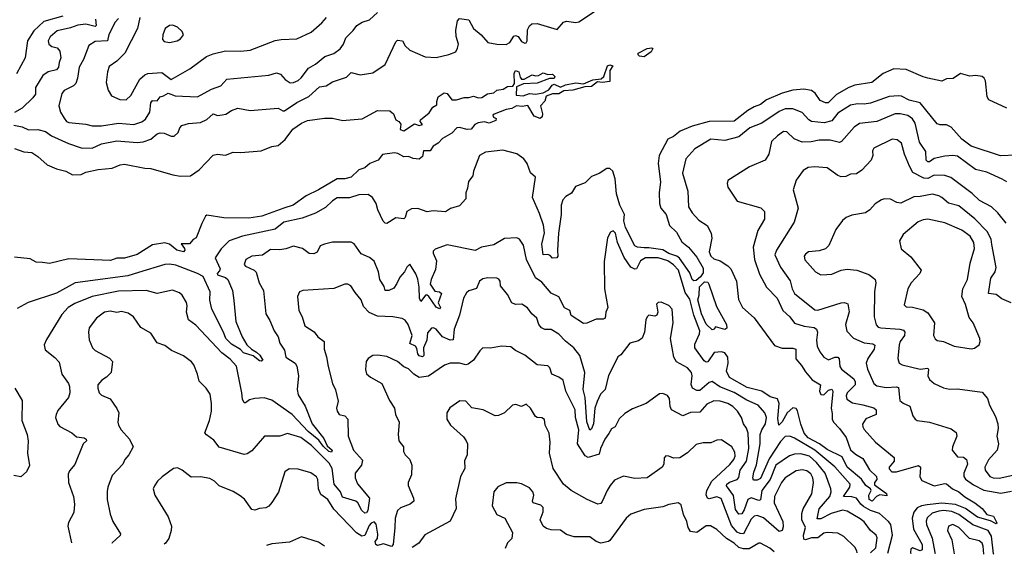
# Model space of a CAD drawing. Extents: x 1552294 to 1694791, y 811929 to 917222.
# Tile 400 of 643: x 1641398 to 1647748, y 830772 to 834222. Entities that reach past the tile are written whole.
import ezdxf

# ---------------------------------------------------------------- set-up
doc = ezdxf.new("R2010")
doc.units = 0

msp = doc.modelspace()

# ---------------------------------------------------------------- linework, layer by layer
at = {"layer": '0CON10XD'}
for points in [[(1641360.7, 833540.7), (1641415, 833530.5), (1641455, 833512.1), (1641515, 833513.8), (1641565, 833500.4), (1641603.5, 833473.5), (1641712.1, 833422.1), (1641795, 833394.6), (1641866.4, 833393.6), (1641925, 833420.8), (1642025, 833440), (1642155, 833429.1), (1642195, 833432.7), (1642245, 833450.4), (1642285, 833484.5), (1642305, 833492.5), (1642330.3, 833490.3), (1642375, 833470.8), (1642395, 833471.4), (1642421.2, 833495), (1642432, 833525), (1642445, 833540), (1642487.9, 833552.1), (1642565, 833558.2), (1642605, 833577.5), (1642645, 833614.5), (1642674.2, 833604.2), (1642705, 833607.5), (1642727.8, 833612.2), (1642765, 833635.6), (1642805, 833651.4), (1642885, 833636.4), (1643065, 833650), (1643095, 833633.1), (1643105, 833634.6), (1643185, 833687.3), (1643263.9, 833726.1), (1643330.7, 833789.3), (1643375, 833796), (1643415, 833821.5), (1643505, 833850.6), (1643535, 833880.8), (1643595, 833866.2), (1643675, 833878), (1643755, 833932), (1643825, 834080), (1643835, 834090.6), (1643866.3, 834086.3), (1643885, 834054), (1643915, 834025.8), (1644012.1, 833982.1), (1644085, 833977.1), (1644165, 833998.1), (1644211.2, 834015), (1644222.4, 834037.6), (1644227.1, 834065), (1644212.4, 834112.4), (1644210.5, 834155), (1644220.8, 834215), (1644235, 834228.8), (1644295, 834220), (1644325, 834165.8), (1644375, 834123.8), (1644416.2, 834075), (1644475, 834064.1), (1644535, 834062.1), (1644558.8, 834075), (1644584.2, 834115), (1644595, 834120.8), (1644613.8, 834113.8), (1644635, 834081.9), (1644655, 834070.3), (1644665, 834073.2), (1644670.8, 834085), (1644672.6, 834157.4), (1644685, 834182.5), (1644700, 834195), (1644735, 834196.9), (1644865, 834158.6), (1644905, 834205.8), (1644925, 834212), (1644985, 834204.2), (1645005, 834207.1), (1645105, 834274.3)], [(1641887.1, 834225), (1641891.6, 834185), (1641885, 834176.9), (1641825, 834193), (1641773, 834187), (1641725, 834168.9), (1641641, 834149), (1641595, 834111.2), (1641582.4, 834085), (1641586.9, 834065), (1641605, 834049.4), (1641641, 834041), (1641658, 834018), (1641664.7, 833975), (1641652, 833945), (1641648.9, 833915), (1641635, 833898.2), (1641582.5, 833885), (1641548.1, 833861.9), (1641500.8, 833785), (1641499.6, 833740.4), (1641482.4, 833717.6), (1641415, 833651.1), (1641365, 833622.9)], [(1641675.7, 834245), (1641555, 834210), (1641489.3, 834149.3), (1641447.7, 834085), (1641433.1, 833975), (1641377.4, 833872.6)], [(1642035, 834229.2), (1642013.9, 834206.1), (1641973.6, 834126.4), (1641965, 834086.5), (1641885, 834080.4), (1641844.4, 834055), (1641809.1, 833965), (1641782.3, 833915), (1641772.1, 833845), (1641759.4, 833810.6), (1641745, 833795.5), (1641685, 833764.3), (1641670.5, 833745), (1641650.6, 833665), (1641661.1, 833625), (1641685, 833585.8), (1641700, 833565), (1641715, 833557.9), (1641825, 833546.8), (1641866.7, 833536.7), (1641925, 833537.4), (1642035.2, 833555.2), (1642135, 833545.3), (1642185, 833561.9), (1642210, 833580), (1642238.5, 833625), (1642244.7, 833685.3), (1642255, 833701.2), (1642285, 833698), (1642304.3, 833725), (1642325, 833729.7), (1642355, 833747.9), (1642400.8, 833730.8), (1642545, 833724.6), (1642635, 833773.3), (1642695, 833795.4), (1642735, 833838.9), (1643005, 833864.4), (1643055, 833878.2), (1643081.2, 833871.2), (1643110, 833835), (1643142.5, 833815), (1643165, 833816.2), (1643195, 833829.6), (1643214.3, 833845.7), (1643260, 833910), (1643306, 833935), (1643366, 833985), (1643425, 834004.4), (1643465, 834033.1), (1643487.3, 834065), (1643500.6, 834105), (1643548.5, 834151.5), (1643572, 834185), (1643606.7, 834205), (1643655, 834220.9), (1643705, 834267.8)], [(1642174.1, 834235), (1642157.3, 834165), (1642076.4, 834005), (1642024.2, 833955), (1641975, 833920), (1641963.7, 833886.3), (1641957, 833817), (1641967.9, 833767.9), (1641990.7, 833730.7), (1642045, 833707.1), (1642084.2, 833704.2), (1642115, 833732.5), (1642172.1, 833837.9), (1642205, 833866.9), (1642225, 833875.3), (1642315, 833881.5), (1642375, 833835.7), (1642495, 833905.6), (1642603.1, 833985), (1642645, 834002.1), (1642725, 834021.9), (1642825, 834017.8), (1642885.3, 834024.7), (1643045, 834087.3), (1643085, 834094.6), (1643185, 834097.5), (1643277.7, 834142.3), (1643347.7, 834202.3), (1643376.5, 834235)], [(1642365, 834074.3), (1642414.2, 834085.8), (1642435, 834098.8), (1642453.8, 834125), (1642446.7, 834145), (1642415, 834173.3), (1642385, 834185.8), (1642365, 834183.8), (1642336.7, 834165), (1642321.2, 834125), (1642320, 834095), (1642330.5, 834080.5), (1642365, 834074.3)], [(1645425, 833983.1), (1645395, 833987.5), (1645386, 833995), (1645387.5, 834005), (1645443.8, 834035), (1645475, 834039.4), (1645480.8, 834035), (1645470.8, 834015), (1645425, 833983.1)], [(1641365, 833390.4), (1641425, 833370), (1641476.2, 833365), (1641515, 833340), (1641575.9, 833285.9), (1641635, 833260.5), (1641695, 833244.4), (1641739.4, 833220.6), (1641795, 833223.5), (1641825, 833238.9), (1641905, 833256.2), (1641995, 833263.1), (1642045.6, 833284.4), (1642075, 833289.4), (1642205, 833264.2), (1642245, 833262.5), (1642385, 833220), (1642435, 833212.5), (1642500, 833215), (1642555.9, 833254.1), (1642645, 833346.7), (1642675, 833353.3), (1642725, 833346.7), (1642775, 833368), (1642825, 833364), (1642955, 833376), (1643025, 833404.2), (1643065, 833410), (1643110.4, 833449.6), (1643160, 833515), (1643215, 833554), (1643255, 833572), (1643365, 833586.2), (1643415, 833586.2), (1643481.2, 833571.2), (1643504, 833574), (1643607.6, 833582.4), (1643705.6, 833635.6), (1643785, 833633.3), (1643810, 833615), (1643823.3, 833575), (1643842.5, 833565), (1643857, 833547), (1643852.5, 833512.5), (1643875, 833504.4), (1643945, 833550), (1643975, 833538.8), (1643996.7, 833545), (1643980, 833565), (1643982.5, 833575), (1644039.5, 833620.5), (1644063.6, 833656.4), (1644088.3, 833671.7), (1644087.5, 833695), (1644097.5, 833725), (1644135, 833750), (1644155, 833746.2), (1644185, 833703.8), (1644215, 833705.8), (1644265, 833720.8), (1644295, 833718.8), (1644325, 833728.8), (1644357, 833717), (1644379.3, 833720.7), (1644415, 833742.5), (1644455, 833750), (1644475, 833767.5), (1644517, 833773), (1644545, 833790), (1644577.5, 833792.5), (1644589.3, 833810.7), (1644586.2, 833875), (1644595, 833893.3), (1644616.7, 833885), (1644625, 833850), (1644635, 833837.5), (1644651.7, 833838.3), (1644703.6, 833866.4), (1644725, 833860), (1644745, 833862.5), (1644775, 833880), (1644805, 833867.5), (1644835, 833870), (1644850, 833855), (1644845, 833842.5), (1644815, 833842.5), (1644735, 833813.3), (1644648.3, 833808.3), (1644601.7, 833788.3), (1644600, 833735), (1644645, 833730), (1644685, 833746.2), (1644725, 833742.2), (1644775, 833750.8), (1644811.5, 833768.5), (1644831.3, 833798.7), (1644845, 833806.7), (1644885, 833785.7), (1644919.2, 833800.8), (1644984.5, 833815.5), (1645035, 833808.8), (1645095, 833833.6), (1645148.7, 833841.3), (1645165.4, 833854.6), (1645189.2, 833925), (1645205, 833931.1), (1645223.8, 833925), (1645204, 833895), (1645205, 833824), (1645155, 833817.5), (1645125, 833821.9), (1645085, 833790.4), (1645042, 833788), (1644965, 833767.5), (1644906.7, 833763.3), (1644876.2, 833743.8), (1644835, 833742.7), (1644792.4, 833727.6), (1644783.8, 833696.2), (1644757.5, 833665), (1644770, 833615), (1644766.7, 833595), (1644755, 833583.3), (1644715, 833598.8), (1644675, 833668), (1644639.2, 833660.8), (1644602.5, 833665), (1644572, 833648), (1644535, 833642.5), (1644458.3, 833611.7), (1644450, 833605), (1644453, 833593), (1644470, 833585), (1644468.3, 833571.7), (1644426.1, 833553.9), (1644395, 833563.3), (1644355, 833556.2), (1644334.1, 833545.9), (1644309.2, 833515), (1644285, 833513.7), (1644235, 833526.9), (1644216.6, 833523.4), (1644185, 833490), (1644123.9, 833456.1), (1644097.5, 833425), (1644065, 833406.7), (1644045, 833376.7), (1644002.5, 833375), (1643995, 833340), (1643975, 833322.5), (1643935, 833326.7), (1643905, 833340), (1643875, 833336.7), (1643837.7, 833357.7), (1643815, 833363.3), (1643738.3, 833351.7), (1643710, 833315), (1643656.4, 833293.6), (1643623, 833267), (1643585, 833254), (1643535, 833205.4), (1643495, 833194.7), (1643445, 833194.4), (1643325, 833124.4), (1643245, 833086.2), (1643161.2, 833025), (1643101.2, 833005), (1642960, 832955), (1642875, 832940.4), (1642715, 832943.3), (1642605, 832960), (1642596.4, 832953.6), (1642573, 832907), (1642535.7, 832814.3), (1642516, 832804), (1642493.9, 832776.1), (1642440, 832775), (1642460.8, 832745), (1642462.9, 832735), (1642455, 832723.8), (1642411.9, 832735), (1642365, 832772.7), (1642335, 832781.4), (1642255, 832770), (1642155, 832706.7), (1642075, 832682.2), (1642025, 832682.9), (1641985, 832667.5), (1641715, 832678.6), (1641590.7, 832649.3), (1641545, 832656), (1641505, 832658), (1641465, 832678.8), (1641365, 832688.8)], [(1647765, 833650), (1647647.5, 833705), (1647638, 833725), (1647626.7, 833826.7), (1647618, 833845), (1647605, 833854.3), (1647565, 833861.1), (1647525, 833858.1), (1647465, 833874), (1647417.6, 833842.4), (1647375, 833840), (1647345, 833825.8), (1647255, 833845.6), (1647225, 833852.2), (1647115, 833900), (1647035, 833904), (1646966.9, 833875), (1646894.2, 833815.8), (1646785, 833799.4), (1646745, 833785.3), (1646665, 833738.8), (1646612, 833685), (1646595, 833685.3), (1646561.1, 833701.1), (1646527.7, 833747.7), (1646505, 833765.3), (1646455, 833772.6), (1646385, 833767.9), (1646315, 833747.6), (1646215, 833704.7), (1646175, 833674.1), (1646135, 833659.7), (1646095, 833636.4), (1646005, 833567.6), (1645845, 833565.5), (1645735, 833535.9), (1645657.2, 833502.8), (1645615, 833468.2), (1645578.7, 833451.3), (1645523.2, 833345), (1645515.8, 833295), (1645530, 833175), (1645521.9, 833105), (1645524.7, 833035), (1645533.9, 833005), (1645567.9, 832965), (1645589.2, 832895), (1645635, 832850.8), (1645668.9, 832788.9), (1645711.1, 832755), (1645765, 832688.8), (1645805, 832618.5), (1645805, 832589.2), (1645788.1, 832561.9), (1645760.2, 832539.8), (1645745, 832536.5), (1645735, 832545.5), (1645718.9, 832588.9), (1645652.4, 832682.4), (1645636.3, 832696.3), (1645585, 832713), (1645545, 832736.9), (1645455, 832750), (1645425, 832748.8), (1645383.3, 832753.3), (1645365, 832762.9), (1645305, 832881.1), (1645295.2, 832925), (1645298.7, 832965), (1645269.2, 833025), (1645247.5, 833097.5), (1645238.7, 833195), (1645223.2, 833245), (1645205, 833262.3), (1645185, 833261.2), (1645135, 833229.4), (1645085, 833210.7), (1645045, 833170), (1644983.4, 833146.6), (1644957.1, 833102.9), (1644919.7, 833080.3), (1644901.4, 833058.6), (1644890, 833025), (1644890.9, 832965), (1644872.2, 832845), (1644866, 832735), (1644869.4, 832695), (1644861.4, 832685), (1644835, 832683.6), (1644820.3, 832700.3), (1644805, 832706.2), (1644774.3, 832704.3), (1644764.5, 832774.5), (1644782.9, 832847.1), (1644776.5, 832896.5), (1644751.4, 832971.4), (1644704.7, 833075), (1644723.8, 833205), (1644693, 833233), (1644671.9, 833295), (1644648.5, 833325), (1644605.3, 833355.3), (1644515, 833379.8), (1644403.3, 833366.7), (1644363.4, 833346.6), (1644323.8, 833245), (1644320.9, 833215), (1644292.9, 833177.1), (1644287.2, 833135), (1644275.4, 833105), (1644274.6, 833065), (1644235, 833021.4), (1644177, 833003), (1644145, 832982.5), (1644065, 832987.5), (1644025, 832982.2), (1643965, 833002.9), (1643925, 833002), (1643895.9, 832984.1), (1643883.6, 832946.4), (1643875, 832937.5), (1643825, 832942.7), (1643765, 832906.2), (1643755, 832908.5), (1643742.8, 832922.8), (1643708.5, 832995), (1643696.3, 833036.3), (1643674.5, 833075), (1643645, 833093.1), (1643585, 833090.9), (1643525, 833071.8), (1643445, 833071.4), (1643415, 833053.4), (1643370.2, 833009.8), (1643306.7, 832973.3), (1643219.1, 832940.9), (1643102, 832915), (1643045, 832870.5), (1642835, 832826.1), (1642750, 832795), (1642697.4, 832742.6), (1642659.6, 832685), (1642690.8, 832615), (1642687.9, 832602.1), (1642672.2, 832585), (1642674.2, 832575), (1642725, 832557.8), (1642740.6, 832545), (1642770, 832475), (1642779.7, 832410.3), (1642791.5, 832275), (1642832.7, 832175), (1642864.1, 832125), (1642892.3, 832095), (1642925, 832077.2), (1642946.5, 832056.5), (1642965.7, 832025), (1642955, 832018.9), (1642945, 832021.1), (1642905, 832052.6), (1642842.4, 832072.4), (1642823.3, 832093.3), (1642765, 832129.1), (1642727, 832165), (1642713, 832205), (1642637.3, 832355), (1642625, 832412.5), (1642626.8, 832465), (1642581.2, 832565), (1642545.7, 832585), (1642405, 832637.8), (1642365, 832645.3), (1642335, 832641.9), (1642165, 832591.1), (1642095, 832568.4), (1641756.9, 832523.1), (1641635, 832456.9), (1641452.2, 832397.8), (1641381.8, 832358.2)], [(1647825, 833347.8), (1647723.8, 833343.8), (1647535, 833405.3), (1647475, 833451.1), (1647405, 833528), (1647375, 833542.5), (1647335, 833542.5), (1647315, 833549.4), (1647204.5, 833685.5), (1647133.4, 833703.4), (1647085, 833727.8), (1647065, 833731.1), (1647005, 833725.5), (1646885, 833683.5), (1646845, 833675.8), (1646801.9, 833678.1), (1646755, 833670.6), (1646675, 833619.2), (1646635, 833568.4), (1646586.9, 833556.9), (1646505, 833565.4), (1646488.1, 833575), (1646444.1, 833624.1), (1646385, 833646), (1646335, 833647.1), (1646295, 833630), (1646185.2, 833554.8), (1646107.8, 833525), (1646035, 833465.3), (1645945, 833442.5), (1645855, 833450), (1645752.1, 833387.9), (1645694.5, 833325), (1645672.1, 833232.1), (1645706.7, 833115), (1645711.4, 833015), (1645735, 832976.2), (1645778.5, 832928.5), (1645831.4, 832895), (1645858.1, 832845), (1645862.5, 832812.5), (1645843.9, 832725), (1645855, 832695.6), (1645875, 832678.8), (1645915, 832665.5), (1645964.7, 832634.7), (1645983.6, 832613.6), (1646020, 832535), (1646034.3, 832415.7), (1646059.4, 832365), (1646135, 832299.2), (1646265, 832120.5), (1646315, 832103.1), (1646385, 832101.8), (1646402.5, 832095), (1646402.7, 832032.7), (1646441, 831991), (1646465, 831949.5), (1646508.6, 831898.6), (1646562.5, 831865), (1646556, 831825), (1646564.1, 831804.1), (1646585, 831800.4), (1646615, 831831.5), (1646635, 831838.5), (1646642, 831825), (1646640.2, 831799.8), (1646631.3, 831715), (1646638.1, 831681.9), (1646636.9, 831645), (1646645.5, 831625), (1646685, 831584.6), (1646727.6, 831525), (1646756.5, 831446.5), (1646788.3, 831418.3), (1646835, 831390), (1646877.5, 831317.5), (1646922.7, 831275), (1646925.4, 831255), (1646910, 831235), (1646911.7, 831221.7), (1646987.5, 831165), (1646989.3, 831150.7), (1646945, 831156.2), (1646923.3, 831145), (1646895, 831116), (1646875.8, 831125), (1646874.7, 831155), (1646890, 831185), (1646885.7, 831195), (1646855, 831216.5), (1646827.8, 831257.8), (1646735, 831333.6), (1646702.3, 831402.3), (1646605, 831448.6), (1646555.9, 831485.9), (1646483.7, 831523.7), (1646457.1, 831555), (1646435, 831611.5), (1646415, 831699.1), (1646405, 831712.4), (1646385, 831717.5), (1646347.2, 831685), (1646315, 831627.8), (1646293.8, 831605), (1646288.4, 831648.4), (1646296.9, 831745), (1646285, 831774.6), (1646238.9, 831788.9), (1646185.3, 831825.3), (1646089.6, 831849.6), (1645975, 831913.2), (1645957.1, 831955), (1645968.1, 832005), (1645965.9, 832045), (1645945, 832072.5), (1645925, 832079.6), (1645876.2, 832075), (1645835.3, 832015), (1645825, 832011.9), (1645811.3, 832021.3), (1645752, 832105), (1645751.2, 832128.8), (1645782.3, 832195), (1645784.8, 832215), (1645746.3, 832316.3), (1645719, 832419), (1645690.8, 832460.8), (1645647, 832605), (1645615, 832640.8), (1645577.1, 832665), (1645515, 832684.8), (1645435, 832686.1), (1645400.9, 832665), (1645376.7, 832613.3), (1645365, 832611.4), (1645340.5, 832625), (1645297.3, 832687.3), (1645253.8, 832783.8), (1645239.7, 832845), (1645225, 832860), (1645208.5, 832851.5), (1645189.6, 832815), (1645168.1, 832661.9), (1645168.9, 832485), (1645191.9, 832365), (1645178.8, 832335), (1645173.6, 832296.4), (1645160.7, 832289.3), (1645115, 832290.5), (1645055, 832264.4), (1645035, 832262.2), (1644954.1, 832314.1), (1644945.4, 832345.4), (1644912.3, 832362.3), (1644875, 832433.6), (1644825, 832457.8), (1644765, 832529.3), (1644725, 832555.7), (1644666.7, 832675), (1644646.6, 832766.6), (1644621.4, 832805), (1644605, 832813.5), (1644525, 832810), (1644455, 832769.2), (1644376.6, 832753.4), (1644335, 832733.3), (1644155, 832769.5), (1644078.3, 832741.7), (1644065, 832728), (1644063.8, 832716.2), (1644085.8, 832665.8), (1644080.7, 832609.3), (1644050.8, 832545), (1644045.8, 832515), (1644075, 832471), (1644105.6, 832465), (1644119.3, 832455), (1644097.3, 832395), (1644111.6, 832365), (1644105, 832356.2), (1644085, 832367.3), (1644036.6, 832436.6), (1644025, 832445.2), (1644015, 832443.8), (1643985, 832402.9), (1643976.1, 832426.1), (1643975.5, 832495), (1643965, 832547.5), (1643952.6, 832582.6), (1643915, 832643.8), (1643895, 832625.8), (1643879.4, 832595), (1643850, 832560), (1643831.3, 832518.7), (1643810.4, 832489.6), (1643778.8, 832475), (1643755.6, 832475.6), (1643749.8, 832499.8), (1643720.8, 832545), (1643711.5, 832595), (1643685, 832664.4), (1643655, 832687.9), (1643600.5, 832710.5), (1643554.7, 832774.7), (1643535, 832786.9), (1643415, 832786.5), (1643365, 832774.5), (1643335, 832762.5), (1643317.2, 832722.8), (1643295, 832710.6), (1643265, 832713.1), (1643222, 832745), (1643165, 832760.9), (1643115, 832743.8), (1643075, 832737.5), (1643015, 832739.1), (1642965, 832703.2), (1642895.4, 832695.4), (1642857.1, 832675), (1642845, 832643.3), (1642855, 832630.5), (1642910, 832605), (1642922.4, 832592.4), (1642942.9, 832525), (1642970.7, 832475), (1642985.6, 832325), (1643011.7, 832281.7), (1643039.4, 832215), (1643065.4, 832175), (1643075.4, 832135), (1643105, 832090), (1643114.5, 832045), (1643174.6, 832004.6), (1643185.3, 831985.3), (1643195.5, 831925), (1643188.6, 831835), (1643195, 831801.2), (1643238.6, 831728.6), (1643284.5, 831614.5), (1643359, 831519), (1643382.2, 831472.2), (1643413.8, 831445), (1643408.1, 831431.9), (1643392.7, 831435), (1643355, 831469.5), (1643328.3, 831508.3), (1643258.5, 831565), (1643154.8, 831674.8), (1643025, 831767.3), (1642975, 831781.8), (1642915, 831778.2), (1642880.3, 831769.7), (1642855, 831750), (1642845, 831748.8), (1642835, 831772.5), (1642831.5, 831815), (1642795.8, 831985.8), (1642755, 832030.4), (1642702.9, 832072.9), (1642535, 832251.9), (1642487.1, 832285), (1642473.3, 832335), (1642478.8, 832375), (1642475, 832396.2), (1642445.7, 832445), (1642428.9, 832458.9), (1642384.2, 832475.8), (1642285, 832455.4), (1642215, 832473.8), (1642035, 832470.8), (1641864.8, 832435.2), (1641755, 832389.6), (1641711.9, 832365), (1641669.6, 832320.4), (1641570.9, 832159.1), (1641557.1, 832125), (1641561.9, 832091.9), (1641625, 832041.4), (1641652, 832012), (1641670.5, 831935), (1641713.5, 831875), (1641719.5, 831855), (1641721.1, 831815), (1641712.2, 831785), (1641645, 831699.2), (1641632.5, 831675), (1641629.5, 831655), (1641645, 831611.2), (1641656.2, 831596.2), (1641735, 831557.1), (1641765, 831530), (1641815, 831523.5), (1641826.7, 831515), (1641829.4, 831505), (1641808.6, 831485), (1641755, 831352.5), (1641719.7, 831310.3), (1641710.5, 831289.5), (1641714, 831235), (1641745.6, 831145), (1641752.7, 831095), (1641748.2, 831041.8), (1641712.9, 830977.1), (1641708.8, 830955), (1641732.2, 830845.6)], [(1647764.4, 833175), (1647735, 833193.8), (1647635, 833238.7), (1647561.5, 833255), (1647445, 833340.4), (1647415, 833346.5), (1647365, 833340.4), (1647295, 833326.7), (1647265, 833305.4), (1647254.4, 833305), (1647244.7, 833315), (1647240.8, 833370.8), (1647200.8, 833430.8), (1647173.1, 833555), (1647155, 833583.2), (1647125, 833603.2), (1647076, 833614), (1647045, 833613.4), (1646925, 833564), (1646815, 833551.1), (1646780.7, 833529.3), (1646715.3, 833454.7), (1646698.6, 833435), (1646685, 833430), (1646625, 833443.5), (1646555, 833444.2), (1646503.4, 833433.4), (1646445, 833430.9), (1646392.6, 833452.6), (1646345, 833497.5), (1646325, 833500), (1646285, 833473.1), (1646247.5, 833435), (1646229.2, 833355), (1646205.5, 833314.5), (1646105, 833272.2), (1645965, 833183.3), (1645960.6, 833165), (1645965, 833141.2), (1646025, 833051.2), (1646176.9, 833006.9), (1646201.4, 832985), (1646201.9, 832935), (1646158.8, 832861.2), (1646128.5, 832755), (1646136.1, 832675), (1646170.2, 832580.2), (1646215, 832496.9), (1646283.8, 832425), (1646320.4, 832345), (1646365, 832304.4), (1646394.7, 832264.7), (1646456.2, 832245), (1646521.2, 832235), (1646536.2, 832225), (1646544.1, 832205), (1646536.6, 832155), (1646542, 832115), (1646557.8, 832077.8), (1646585, 832044.4), (1646615, 832027.5), (1646655, 832043.6), (1646675.4, 832045.4), (1646682.7, 832032.7), (1646687.6, 831985), (1646697, 831967), (1646777.8, 831905), (1646786.3, 831885), (1646785.9, 831865), (1646734.5, 831815), (1646727.3, 831795), (1646732.7, 831772.7), (1646768.8, 831748.8), (1646835, 831737.4), (1646906.8, 831716.8), (1646921.4, 831705), (1646922, 831675), (1646855, 831647.3), (1646832.6, 831612.6), (1646834.5, 831595), (1646845, 831578), (1646917.1, 831495), (1647037.2, 831397.2), (1647037.6, 831372.4), (1647004.4, 831335), (1647005, 831324), (1647022.5, 831305), (1647053.7, 831303.7), (1647195.5, 831345.5), (1647206.9, 831335), (1647203.3, 831273.3), (1647215, 831248), (1647295, 831214.2), (1647365, 831228.6), (1647376.1, 831226.1), (1647414.2, 831194.2), (1647455, 831176.1), (1647492.7, 831142.7), (1647558.8, 831105), (1647605, 831067.3), (1647635, 831030), (1647679.2, 831019.2), (1647699.4, 830975), (1647695, 830969.2), (1647659.2, 830989.2), (1647575, 831012.9), (1647497.1, 831067.1), (1647433.4, 831093.4), (1647345, 831102.5), (1647251.4, 831091.4), (1647213.1, 831085), (1647185, 831071.6), (1647165.2, 831044.8), (1647154.1, 831005.9), (1647163.3, 830935), (1647218.8, 830835), (1647219.2, 830800.8), (1647205, 830795.3), (1647156.4, 830813.6), (1647145, 830806.1), (1647143, 830785), (1647144.4, 830778.6)], [(1647759.8, 832909.8), (1647706, 832976), (1647664.4, 833015), (1647588.9, 833055), (1647540.5, 833100.5), (1647403.8, 833203.8), (1647365, 833215.8), (1647295, 833218.1), (1647255, 833197.4), (1647228.9, 833198.9), (1647158.5, 833235), (1647136.3, 833276.3), (1647104.8, 833354.8), (1647085, 833426), (1647057.5, 833447.5), (1647025, 833451.9), (1646907.3, 833392.7), (1646898, 833375), (1646899.2, 833345), (1646889.2, 833315), (1646829.1, 833250.9), (1646795, 833226.5), (1646755, 833225.6), (1646725, 833210), (1646695, 833208), (1646675, 833216), (1646605.5, 833265.5), (1646523, 833273), (1646482.8, 833267.2), (1646451.1, 833248.9), (1646405, 833186.2), (1646385.7, 833125), (1646418.6, 833005), (1646391.9, 832915), (1646278.5, 832735), (1646268.2, 832705), (1646305.4, 832625), (1646367.6, 832537.6), (1646379.2, 832485), (1646395.3, 832455.3), (1646525, 832350.5), (1646545, 832347.9), (1646695, 832394.3), (1646717.5, 832397.5), (1646738.3, 832388.3), (1646746.6, 832336.6), (1646723.3, 832255), (1646731.4, 832211.4), (1646776, 832166), (1646845, 832137.1), (1646900, 832130), (1646912.1, 832122.1), (1646908.4, 832095), (1646867.1, 832035), (1646857.9, 832005), (1646865, 831968), (1646907.5, 831875), (1646925, 831860), (1646985, 831847.6), (1647052.4, 831852.4), (1647065, 831848.5), (1647074.7, 831764.7), (1647095, 831747.5), (1647138.7, 831728.7), (1647158.6, 831665), (1647172, 831645), (1647185.7, 831635.7), (1647265.7, 831624.3), (1647405, 831582.9), (1647437.8, 831557.8), (1647441.4, 831535), (1647412.9, 831465), (1647412, 831445), (1647445, 831400.8), (1647485, 831398.9), (1647504.6, 831384.6), (1647510.8, 831355), (1647486.8, 831295), (1647486, 831275), (1647497.5, 831257.5), (1647550, 831220), (1647615, 831185.3), (1647725, 831167.1), (1647795, 831179.4)], [(1647791.4, 832395), (1647731.8, 832421.8), (1647695, 832448.9), (1647645.9, 832455.9), (1647660.9, 832555), (1647690, 832595), (1647696.1, 832623.9), (1647667.9, 832772.1), (1647663.5, 832805), (1647638.2, 832855), (1647557.6, 832937.6), (1647455, 833020.4), (1647387.2, 833037.2), (1647346, 833075), (1647326.7, 833085), (1647285, 833095.4), (1647205, 833080), (1647165, 833078.8), (1647080.9, 833039.1), (1647055, 833043.3), (1647015, 833063.1), (1646975, 833065.6), (1646955, 833060), (1646915, 833034.3), (1646881.4, 832995), (1646852.5, 832975), (1646765, 832960), (1646728.8, 832945), (1646704.4, 832925.6), (1646661.1, 832868.9), (1646615.6, 832765), (1646595, 832744.2), (1646555, 832731.4), (1646485, 832724.4), (1646465, 832709.2), (1646458.1, 832695), (1646462.2, 832672.2), (1646530, 832595), (1646565, 832575.6), (1646603.3, 832576.7), (1646635, 832578.9), (1646695, 832605.6), (1646735, 832613.1), (1646797.5, 832605), (1646875, 832577.1), (1646899.4, 832559.4), (1646914.7, 832544.7), (1646920, 832525), (1646911.1, 832465), (1646907.9, 832305), (1646922.1, 832252.1), (1646935, 832238.9), (1646952.6, 832232.6), (1647074.7, 832224.7), (1647098.6, 832218.6), (1647106.4, 832206.4), (1647104.6, 832185), (1647076.5, 832145), (1647070.5, 832125), (1647062.2, 832035), (1647070.8, 832005), (1647090, 831995), (1647205, 831966.5), (1647254.4, 831974.4), (1647259.5, 831965), (1647255.3, 831925), (1647265, 831901.1), (1647295, 831874.4), (1647355, 831845.6), (1647395, 831836.9), (1647445, 831839.4), (1647605, 831819.2), (1647638.6, 831778.6), (1647652.5, 831735), (1647691.7, 831661.7), (1647705.8, 831615), (1647708, 831585), (1647698.8, 831535), (1647710, 831485), (1647700.9, 831445), (1647647, 831383), (1647623.3, 831335), (1647624.7, 831314.7), (1647654.6, 831275), (1647675, 831265.3), (1647715, 831263.1), (1647879.8, 831299.8)], [(1647535, 832099.2), (1647555, 832102.5), (1647586, 832125), (1647592.5, 832145), (1647589.2, 832165), (1647548.1, 832265), (1647520.8, 832300.8), (1647497.2, 832385), (1647473.3, 832435), (1647480.4, 832485), (1647510, 832545), (1647528.4, 832651.6), (1647554.7, 832745), (1647551.8, 832785), (1647527.9, 832825), (1647475, 832863.3), (1647365, 832910.6), (1647254.6, 832935.4), (1647225, 832931.5), (1647192.4, 832917.6), (1647094.6, 832835.4), (1647071.4, 832795), (1647083.1, 832743.1), (1647145, 832692.5), (1647210.8, 832605), (1647202.5, 832585), (1647146.8, 832523.2), (1647125.9, 832485.9), (1647101.1, 832381.1), (1647115, 832368.6), (1647155, 832367.9), (1647225, 832350), (1647255, 832330), (1647296.9, 832265), (1647291.9, 832185), (1647302.4, 832162.4), (1647315, 832152.9), (1647355, 832145.7), (1647424.5, 832114.5), (1647535, 832099.2)], [(1646995.8, 830780.2), (1647027.5, 830895), (1647016.2, 830965), (1647001.6, 830985), (1646943.7, 831035), (1646885.1, 831055.1), (1646840.6, 831080.6), (1646821.6, 831095), (1646794.5, 831134.5), (1646765, 831142.9), (1646711.9, 831145), (1646752.4, 831205), (1646753.6, 831225), (1646655.8, 831335.8), (1646525, 831443.5), (1646395, 831521.6), (1646365, 831533.9), (1646335, 831533.1), (1646305, 831499.2), (1646232.2, 831387.8), (1646175, 831262), (1646155, 831249.7), (1646130.6, 831250.6), (1646127.1, 831265), (1646132.7, 831302.7), (1646150.5, 831349.5), (1646172.6, 831485), (1646173.8, 831545), (1646184.4, 831575.6), (1646208.9, 831615), (1646214.7, 831655), (1646204.1, 831685), (1646161.2, 831735), (1646086.5, 831766.5), (1646005, 831816.9), (1645913.1, 831853.1), (1645865, 831887.9), (1645845, 831881.2), (1645785, 831828.5), (1645765, 831828.9), (1645737.1, 831845), (1645728.8, 831868.8), (1645735.9, 831925), (1645730.8, 831945), (1645705, 831976.5), (1645634.3, 832015), (1645617.1, 832045), (1645595.8, 832165), (1645613.1, 832265), (1645605, 832353.8), (1645585, 832377.8), (1645535, 832398.6), (1645515, 832398), (1645504.5, 832385.5), (1645514.6, 832335), (1645506.9, 832315), (1645495, 832309.5), (1645455, 832316), (1645443.8, 832305), (1645436, 832285), (1645426.9, 832205), (1645413.3, 832166.7), (1645389.7, 832150.3), (1645332.9, 832135), (1645275, 832060), (1645255, 832046.7), (1645225.8, 831985), (1645194.4, 831925.6), (1645173.1, 831835), (1645144.8, 831805.2), (1645122.1, 831757.9), (1645108.3, 831715), (1645099.3, 831615), (1645085, 831582.5), (1645075, 831574.2), (1645055, 831626.2), (1645044.8, 831785), (1645032.4, 831835), (1645042.8, 831945), (1645010, 832055), (1644971.5, 832105), (1644917.3, 832147.3), (1644875, 832192.2), (1644825, 832222.9), (1644785, 832223.1), (1644764.1, 832234.1), (1644745.6, 832255), (1644732.5, 832295), (1644700.8, 832325), (1644673.7, 832363.7), (1644637.2, 832387.2), (1644595, 832383.3), (1644572, 832395), (1644545, 832448.8), (1644500, 832505), (1644496, 832535), (1644488.3, 832548.3), (1644475, 832553.8), (1644417.3, 832557.3), (1644385, 832549.4), (1644364.4, 832535), (1644345, 832486.7), (1644295, 832472.9), (1644279.5, 832460.5), (1644260, 832425), (1644233.7, 832315), (1644199.5, 832225), (1644194, 832156), (1644175, 832154.2), (1644125, 832174.7), (1644085, 832225.4), (1644066.7, 832233.3), (1644055, 832231.1), (1644028.9, 832201.1), (1644024.8, 832155), (1644003.2, 832105), (1644005.2, 832055), (1643995, 832045.8), (1643975, 832053.9), (1643965.6, 832065), (1643960.1, 832100.1), (1643951.7, 832115), (1643913.2, 832133.2), (1643930, 832185), (1643903.5, 832255), (1643885, 832282.5), (1643865, 832292.9), (1643805, 832304.4), (1643705, 832308.9), (1643652.5, 832332.5), (1643615, 832371.2), (1643601.4, 832415), (1643562.6, 832462.6), (1643534.1, 832504.1), (1643515, 832516), (1643496.1, 832516.1), (1643425, 832488.1), (1643225, 832474), (1643203.8, 832465), (1643188.8, 832435), (1643197.8, 832345), (1643218.9, 832305), (1643237.5, 832247.5), (1643297.4, 832207.4), (1643320.8, 832175), (1643360.8, 832145), (1643361.5, 832095), (1643376.7, 832046.7), (1643386.8, 831983.2), (1643415.7, 831875), (1643435, 831833.3), (1643451.5, 831761.5), (1643441.8, 831715), (1643445, 831696.2), (1643457.5, 831675), (1643495, 831666.9), (1643514.2, 831645), (1643516.9, 831535), (1643550.5, 831445), (1643608.9, 831378.9), (1643603.3, 831346.7), (1643561.9, 831295), (1643562.5, 831265), (1643577.3, 831227.3), (1643653.1, 831135), (1643643.2, 831055), (1643635, 831040), (1643625, 831037.3), (1643605, 831055.3), (1643578.2, 831105), (1643566.1, 831116.1), (1643481.1, 831141.1), (1643466.5, 831175), (1643425.8, 831225), (1643413.8, 831325), (1643395, 831360.3), (1643279.3, 831475), (1643211.4, 831525), (1643125, 831550.8), (1643075, 831535.5), (1642977.5, 831535), (1642895, 831440), (1642865, 831420.9), (1642845, 831416.9), (1642685, 831464.4), (1642649.8, 831509.8), (1642602.6, 831542.6), (1642593, 831557), (1642621.4, 831635), (1642634.2, 831695), (1642635.7, 831745), (1642627.1, 831805), (1642601.4, 831845), (1642555, 831890), (1642545.5, 831935.5), (1642520.8, 831995), (1642505.3, 832015.3), (1642455, 832052.9), (1642376.8, 832086.8), (1642335, 832120), (1642285, 832135.8), (1642245, 832199.2), (1642180, 832235), (1642131.2, 832305), (1642098.3, 832328.3), (1642055, 832339.5), (1642025, 832332.5), (1641982.2, 832342.2), (1641945, 832335.4), (1641892.9, 832295), (1641845.6, 832234.4), (1641841.9, 832205), (1641846.8, 832156.8), (1641867.5, 832105), (1641885, 832087.5), (1641978.3, 832038.3), (1641995.8, 832015.8), (1641987.8, 831945), (1641958.1, 831915), (1641927.3, 831895), (1641902.1, 831865), (1641901.4, 831845), (1641910.8, 831815), (1641925, 831800), (1641981.2, 831775), (1642025, 831713.8), (1642036.7, 831685), (1642031.9, 831625), (1642035.8, 831605), (1642052.5, 831575), (1642106.3, 831516.3), (1642130.8, 831465), (1642102.5, 831415), (1642075.6, 831384.4), (1642062.5, 831355), (1641995, 831280), (1641966.7, 831205), (1641962.6, 831177.4), (1641962.2, 831125), (1641982, 831032), (1642000, 830985), (1642047.5, 830905), (1642045.5, 830894.5), (1641994.6, 830845.4), (1641993, 830842.5)], [(1645865, 832220), (1645825, 832258), (1645795, 832323.1), (1645771.9, 832415), (1645779.4, 832445), (1645781.3, 832498.7), (1645815, 832530), (1645835, 832528.8), (1645842.9, 832515), (1645891.8, 832371.8), (1645955.8, 832255), (1645958, 832232), (1645945, 832223.3), (1645885, 832240), (1645875.9, 832224.1), (1645865, 832220)], [(1646885.9, 830781.4), (1646918.6, 830815), (1646928, 830878), (1646920.9, 830895), (1646885, 830926.7), (1646845, 830980.9), (1646817.7, 831002.3), (1646735, 831051.1), (1646705, 831058.2), (1646630.9, 831035), (1646565, 831001.5), (1646541.4, 831001.4), (1646553.7, 831065), (1646622.6, 831145), (1646631.6, 831175), (1646629.6, 831195), (1646593.3, 831295), (1646537, 831365), (1646491.1, 831405), (1646435, 831421.3), (1646395, 831418.8), (1646362.2, 831407.8), (1646275, 831348.4), (1646238.4, 831255), (1646184.8, 831185), (1646175, 831124.5), (1646165, 831119.7), (1646115, 831135.8), (1646095, 831126.7), (1646071.1, 831058.9), (1646055, 831032.7), (1646035, 831032.2), (1646015, 831061.8), (1646001, 831151), (1645957.3, 831215), (1645958.9, 831225), (1645975, 831237.7), (1646026.2, 831255), (1646035, 831268), (1646044.4, 831315), (1646085.9, 831374.1), (1646100, 831455), (1646096.7, 831555), (1646086.2, 831586.2), (1646065.4, 831615), (1646053.5, 831655), (1646028.2, 831695), (1645998.2, 831725), (1645965.2, 831745.2), (1645915, 831760.8), (1645875, 831761.6), (1645829.2, 831740.8), (1645785, 831689.6), (1645725, 831687.3), (1645675, 831665.6), (1645601.8, 831705), (1645592.5, 831725), (1645588.1, 831778.1), (1645576.1, 831796.1), (1645545, 831809.4), (1645525, 831807.1), (1645437.5, 831745), (1645349.7, 831710.3), (1645299.7, 831680.3), (1645265, 831647.5), (1645237.5, 831595), (1645215, 831582.5), (1645198.1, 831551.9), (1645172.5, 831515), (1645142.9, 831455), (1645135, 831418.8), (1645065, 831397.8), (1645045, 831408.5), (1644995.6, 831485), (1645004.5, 831575), (1644982, 831655), (1644981.1, 831705), (1644920.5, 831825), (1644902.5, 831895), (1644876, 831915), (1644829.2, 831935), (1644816.7, 831975), (1644805, 831989.4), (1644735, 831994.5), (1644656.3, 832056.3), (1644595, 832086.5), (1644565, 832110), (1644504.4, 832115.6), (1644435, 832102), (1644385, 832104.2), (1644365, 832086), (1644324.4, 832025.6), (1644290.5, 831999.5), (1644275, 831995.6), (1644234.5, 832005.5), (1644175, 832006.2), (1644137.7, 831992.3), (1644035, 831921.5), (1643975, 831913.8), (1643939.2, 831935), (1643905, 831968.1), (1643875, 831982.5), (1643835.5, 832015.5), (1643765, 832048.6), (1643707.9, 832057.9), (1643675.8, 832054.2), (1643645, 832036.2), (1643633, 832017), (1643628, 831965), (1643635.8, 831935.8), (1643661.2, 831915), (1643734, 831875), (1643782.5, 831765), (1643816, 831715), (1643821.2, 831675), (1643846.2, 831625), (1643838.8, 831545), (1643842.5, 831505), (1643874.2, 831465), (1643873.3, 831435), (1643883.3, 831415), (1643913.8, 831385), (1643928.1, 831348.1), (1643924.3, 831285), (1643902.5, 831235), (1643902.7, 831217.3), (1643938, 831135), (1643939.2, 831115), (1643916.2, 831095), (1643855, 831072.5), (1643834.5, 831055.5), (1643820, 831005), (1643817.9, 830945), (1643807.5, 830835), (1643795, 830821.9), (1643745, 830839.6), (1643705, 830829.5), (1643695, 830836.2), (1643690, 830855), (1643704.9, 830875.1), (1643708.5, 830901.5), (1643697.1, 830967.1), (1643685, 830981.4), (1643665, 830973), (1643652.3, 830957.7), (1643625, 830893.5), (1643605, 830890), (1643570.2, 830910.2), (1643423.2, 831063.2), (1643385, 831125.8), (1643339.3, 831159.3), (1643326, 831195), (1643320.8, 831255), (1643311.4, 831271.4), (1643275, 831297.5), (1643195, 831321.1), (1643137, 831323), (1643108.8, 831305), (1643067, 831173), (1643024.3, 831105.7), (1643005, 831083.8), (1642985, 831072), (1642945, 831067.5), (1642915, 831056.2), (1642895, 831061.2), (1642848.5, 831128.5), (1642819.3, 831150.7), (1642775, 831177.5), (1642685, 831214.4), (1642654.3, 831245), (1642625, 831261.1), (1642565, 831271.8), (1642505, 831269.4), (1642446.2, 831315), (1642415, 831330), (1642390, 831325), (1642317, 831273), (1642286.2, 831245), (1642266.7, 831215), (1642260, 831195), (1642268.8, 831155), (1642355.7, 831015), (1642376.4, 830953.6), (1642376.2, 830925), (1642360, 830875), (1642338, 830845), (1642330.1, 830838.2)], [(1641366.2, 831845), (1641413.3, 831765), (1641411.1, 831635), (1641447.1, 831545), (1641452.3, 831502.3), (1641448.5, 831425), (1641460.8, 831345), (1641443.3, 831305), (1641405, 831273.1), (1641361.6, 831281.6)], [(1646798.9, 830782.4), (1646796.2, 830795), (1646785, 830817.5), (1646712.5, 830887.5), (1646675, 830908.2), (1646605, 830913.1), (1646585, 830908.5), (1646545, 830877.9), (1646505, 830878.7), (1646465, 830864.7), (1646455, 830870.6), (1646453, 830895), (1646465.8, 830945), (1646442.5, 830995), (1646441.5, 831035), (1646450.4, 831065), (1646506.5, 831163.5), (1646518.4, 831235), (1646514.2, 831265), (1646500.6, 831290.6), (1646475, 831310.3), (1646445, 831317.1), (1646405, 831310), (1646335, 831266.2), (1646310.8, 831235), (1646266.5, 831145), (1646262.9, 831105), (1646319.2, 830985), (1646320.9, 830949.1), (1646314.7, 830925.3), (1646295, 830919.6), (1646195, 831007.6), (1646155, 831022.1), (1646135, 831018.1), (1646115, 830998.4), (1646065, 830905.4), (1646045, 830906.3), (1646026.2, 830916.2), (1645987.8, 830957.8), (1645922.8, 831132.8), (1645895, 831144.1), (1645845, 831129.6), (1645833.3, 831135), (1645826.3, 831156.3), (1645829.2, 831185), (1645862.1, 831245), (1645978.8, 831351.2), (1646004.2, 831385), (1646011.4, 831405), (1646010.6, 831430.6), (1645990.9, 831465), (1645925, 831512), (1645895, 831508.1), (1645855, 831492.7), (1645805, 831491.5), (1645759.8, 831480.2), (1645705, 831427.1), (1645655, 831395.7), (1645615, 831392.5), (1645585, 831406), (1645565, 831408), (1645554.2, 831395), (1645551.4, 831355), (1645540.8, 831335), (1645445, 831265.5), (1645365, 831261.8), (1645292.4, 831277.6), (1645235, 831250), (1645207, 831217), (1645186.4, 831185), (1645155, 831113.1), (1645145, 831100.6), (1645125.7, 831095.7), (1645058, 831125), (1644955, 831183.1), (1644905, 831224.4), (1644838.9, 831325), (1644814.5, 831425), (1644820, 831495), (1644813.1, 831555), (1644787.5, 831605), (1644781.7, 831641.7), (1644765, 831654), (1644735, 831654.4), (1644725, 831660.6), (1644692.2, 831715), (1644665, 831741.2), (1644633.6, 831726.4), (1644598.3, 831738.3), (1644576.1, 831733.9), (1644525, 831684.2), (1644485, 831667.5), (1644465, 831665.7), (1644386.7, 831705), (1644315, 831717.1), (1644275, 831761.5), (1644237.5, 831762.5), (1644173, 831717), (1644153.8, 831686.2), (1644152.2, 831645), (1644176.3, 831606.3), (1644259.6, 831529.6), (1644278.5, 831505), (1644285.5, 831484.5), (1644283.1, 831415), (1644266.5, 831375), (1644269.1, 831325), (1644241.5, 831275), (1644209.6, 831130.4), (1644212.2, 831067.8), (1644175, 830985.7), (1644011.9, 830898.1), (1643973.1, 830845), (1643929.3, 830817.2)], [(1646263.4, 830789), (1646235, 830811.9), (1646175, 830844.4), (1646165, 830844.3), (1646102.1, 830807.9), (1646066.7, 830806.7), (1646036, 830816), (1646005.1, 830845.1), (1645956.2, 830875), (1645895, 830933.3), (1645853.8, 830956.2), (1645825, 830957.1), (1645765, 830912.9), (1645725, 830920), (1645708.9, 830945), (1645700.4, 830985), (1645678.7, 831028.7), (1645665, 831092.5), (1645645, 831104), (1645585, 831094.3), (1645545, 831078), (1645425, 831061.5), (1645338.7, 831031.3), (1645309.2, 831005), (1645205, 830862), (1645195, 830854.3), (1645145, 830844.4), (1645116.2, 830855), (1645074.2, 830884.2), (1644975, 830884.2), (1644925, 830900.8), (1644885, 830929.2), (1644825, 830930), (1644795, 830938), (1644773.8, 830955), (1644753.8, 830995), (1644774, 831046), (1644774, 831075), (1644759.1, 831089.1), (1644708.8, 831105), (1644704.3, 831115), (1644713.3, 831155), (1644708.1, 831175), (1644685, 831201.4), (1644635, 831226.9), (1644605, 831234.5), (1644536.4, 831233.6), (1644481.7, 831208.3), (1644455.4, 831174.6), (1644444.4, 831085), (1644475, 831029.4), (1644526.7, 831005), (1644576.1, 830913.9), (1644571.2, 830875), (1644545, 830846.7), (1644529.3, 830809.8)], [(1647680.4, 830772.3), (1647679.2, 830775), (1647665, 830889.4), (1647643.5, 830925), (1647545, 830961.9), (1647455, 831030.1), (1647408.7, 831048.7), (1647355, 831055.1), (1647325, 831051.7), (1647283.2, 831036.8), (1647251.3, 831008.7), (1647244, 830986), (1647246.9, 830965), (1647283.7, 830876.3), (1647299.6, 830785), (1647303.1, 830776.9)], [(1647615.2, 830773.3), (1647612, 830825), (1647605.2, 830845.2), (1647585, 830858.9), (1647524.2, 830874.2), (1647455, 830946.2), (1647415, 830964.3), (1647388.8, 830955), (1647380.6, 830925), (1647409.6, 830865), (1647423.7, 830775.6)], [(1643365, 830824.5), (1643325, 830850.6), (1643215, 830884.5), (1643138.7, 830851.3), (1643025, 830840), (1642990.9, 830829.5)]]:
    msp.add_lwpolyline(points, dxfattribs=at)

doc.saveas('drawing.dxf')
